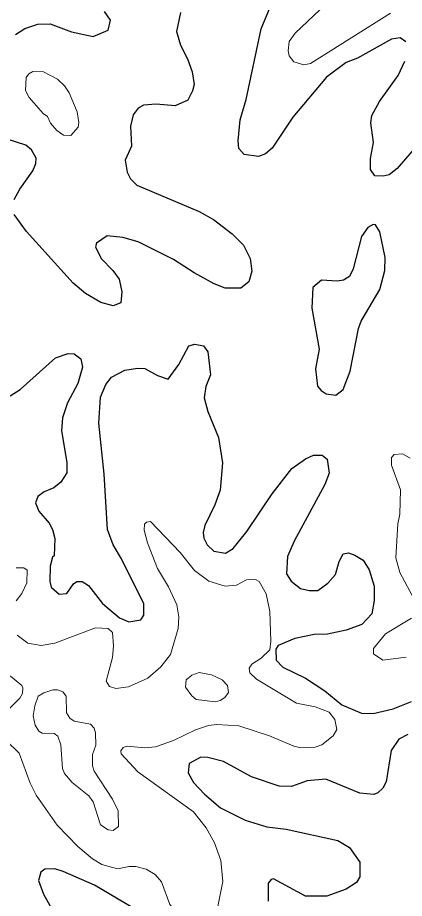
# Model space of a CAD drawing. Extents: x 763.2 to 816.8, y 7896.5 to 7952.7.
# Drawn here: x 809.597 to 811.377, y 7910.78 to 7914.83 of the extents above; entities that cross this region are included whole.
import ezdxf

# ---------------------------------------------------------------- set-up
doc = ezdxf.new("R2010")
doc.units = 0
doc.header["$LTSCALE"] = 0.064
doc.layers.add('1', color=7, linetype='Continuous', lineweight=25)
doc.layers.add('2', color=7, linetype='Continuous', lineweight=13)

msp = doc.modelspace()

# ---------------------------------------------------------------- linework, layer by layer
at = {"layer": '1'}
for points in [[(811.3836, 7914.7182), (811.3573, 7914.737), (811.318, 7914.7314), (811.1615, 7914.6442), (811.1082, 7914.6243), (811.0177, 7914.5568), (810.8631, 7914.3728), (810.7684, 7914.2305), (810.7371, 7914.2039), (810.7048, 7914.1917), (810.6394, 7914.2), (810.6156, 7914.2275), (810.6113, 7914.2639), (810.6211, 7914.3608), (810.6488, 7914.4529), (810.718, 7914.7782), (810.7672, 7914.8965)], [(809.5879, 7914.7523), (809.631, 7914.7801), (809.6909, 7914.7998), (809.7476, 7914.8013), (809.8454, 7914.7646), (809.9451, 7914.7439), (810.0142, 7914.7721), (810.024, 7914.8176), (809.9968, 7914.8581)], [(810.3466, 7914.8538), (810.3289, 7914.766), (810.3466, 7914.7029), (810.379, 7914.6409), (810.4007, 7914.581), (810.4088, 7914.5225), (810.4025, 7914.4931), (810.3796, 7914.4502), (810.322, 7914.425), (810.2348, 7914.4314), (810.1764, 7914.4282), (810.1515, 7914.4139), (810.1289, 7914.3834), (810.1165, 7914.3317), (810.1213, 7914.2391), (810.092, 7914.175), (810.1013, 7914.1192), (810.1161, 7914.0886), (810.1455, 7914.0592), (810.432, 7913.9384), (810.4984, 7913.9018), (810.5848, 7913.8365), (810.6357, 7913.7839), (810.6672, 7913.7224), (810.6752, 7913.6648), (810.6615, 7913.6159), (810.6235, 7913.5867), (810.5518, 7913.5865), (810.5011, 7913.6065), (810.4089, 7913.6565), (810.3146, 7913.7186), (810.1516, 7913.7984), (810.0819, 7913.8198), (810.0093, 7913.8268), (809.96, 7913.7931), (809.9559, 7913.776), (809.9815, 7913.7221), (810.0354, 7913.6678), (810.064, 7913.6272), (810.0769, 7913.5694), (810.0716, 7913.5191), (810.0374, 7913.5045), (809.98, 7913.5205), (809.9103, 7913.5622), (809.8534, 7913.6087), (809.6388, 7913.8459), (809.5808, 7913.9245)], [(811.4686, 7914.2826), (811.3429, 7914.1364), (811.306, 7914.1078), (811.2793, 7914.1012), (811.2413, 7914.1029), (811.221, 7914.1324), (811.2208, 7914.1817), (811.234, 7914.2556), (811.2227, 7914.3465), (811.2274, 7914.3798), (811.2615, 7914.4439), (811.3475, 7914.5632), (811.3783, 7914.6297)], [(809.5817, 7913.9932), (809.6073, 7914.0416), (809.667, 7914.1259), (809.6807, 7914.1596), (809.6822, 7914.1843), (809.6616, 7914.2219), (809.6348, 7914.2439), (809.5485, 7914.2718)], [(809.7453, 7912.2377), (809.7523, 7912.2107), (809.7877, 7912.1785), (809.8231, 7912.1816), (809.855, 7912.2268), (809.8703, 7912.2371), (809.8936, 7912.237), (809.9231, 7912.2188), (809.9885, 7912.1369), (810.0666, 7912.0703), (810.1089, 7912.0518), (810.1646, 7912.0613), (810.1773, 7912.0822), (810.1773, 7912.1348), (810.0757, 7912.3419), (810.0374, 7912.4055), (810.0111, 7912.4758), (809.9947, 7912.7305), (809.9704, 7912.9655), (809.9786, 7913.0855), (810.0028, 7913.1439), (810.0287, 7913.1766), (810.0912, 7913.2094), (810.1493, 7913.2186), (810.1822, 7913.2167), (810.2415, 7913.1841), (810.2894, 7913.1684), (810.3395, 7913.2344), (810.3856, 7913.3211), (810.4131, 7913.3286), (810.4519, 7913.3215), (810.4716, 7913.2927), (810.4846, 7913.1872), (810.4635, 7913.1346), (810.4554, 7913.0817), (810.4731, 7913.0197), (810.5212, 7912.8998), (810.5404, 7912.7824), (810.5285, 7912.6567), (810.5048, 7912.5896), (810.4591, 7912.4954), (810.4514, 7912.4624), (810.4544, 7912.4369), (810.4699, 7912.4053), (810.4998, 7912.3764), (810.5535, 7912.3676), (810.5883, 7912.389), (810.6521, 7912.4667), (810.7687, 7912.6411), (810.859, 7912.7562), (810.9212, 7912.8007), (810.9586, 7912.8186), (810.9985, 7912.818), (811.0206, 7912.7999), (811.0301, 7912.7362), (811.0101, 7912.6839), (810.8689, 7912.4224), (810.8395, 7912.3518), (810.8336, 7912.2726), (810.8551, 7912.2388), (810.8989, 7912.2054), (810.939, 7912.1965), (810.9786, 7912.1966), (811.0237, 7912.2293), (811.0598, 7912.2698), (811.0763, 7912.3295), (811.0942, 7912.365), (811.1191, 7912.3688), (811.1493, 7912.3586), (811.1866, 7912.3354), (811.215, 7912.2914), (811.2368, 7912.216), (811.2372, 7912.1504), (811.2274, 7912.0888), (811.1803, 7912.0393), (811.1084, 7912.0138), (811.0232, 7911.9948), (810.9612, 7911.9941), (810.8732, 7911.9747), (810.7954, 7911.9431), (810.7857, 7911.9267), (810.7868, 7911.8763), (810.8172, 7911.8428), (810.9218, 7911.7936), (811.0105, 7911.7345), (811.0885, 7911.6702), (811.1788, 7911.6327), (811.2324, 7911.6297), (811.3244, 7911.6513), (811.4089, 7911.6857)], [(809.4865, 7913.044), (809.6086, 7913.1207), (809.7717, 7913.2653), (809.83, 7913.2858), (809.8573, 7913.2838), (809.8881, 7913.261), (809.8962, 7913.2232), (809.874, 7913.1474), (809.8273, 7913.0592), (809.8043, 7912.9894), (809.7995, 7912.9294), (809.8237, 7912.7847), (809.8238, 7912.7363), (809.7959, 7912.6944), (809.7645, 7912.6676), (809.7189, 7912.6498), (809.6896, 7912.6288), (809.6799, 7912.5983), (809.6954, 7912.5607), (809.7425, 7912.5055), (809.7581, 7912.4757)], [(809.7581, 7912.4757), (809.7678, 7912.4355), (809.7648, 7912.3555), (809.7581, 7912.3496), (809.7466, 7912.3082), (809.7453, 7912.2377)], [(811.3931, 7911.5334), (811.3503, 7911.5121), (811.3165, 7911.4598), (811.2924, 7911.3157), (811.278, 7911.2874), (811.2548, 7911.266), (811.2357, 7911.258), (811.1715, 7911.2634), (811.0155, 7911.3286), (810.9299, 7911.3207), (810.857, 7911.2943), (810.8005, 7911.2965), (810.6736, 7911.3393), (810.5438, 7911.4091), (810.4722, 7911.4286), (810.4404, 7911.4299), (810.3861, 7911.4001), (810.3826, 7911.3579), (810.4064, 7911.3127), (810.4569, 7911.2591), (810.531, 7911.1966), (810.6441, 7911.1397), (810.7443, 7911.1101), (810.833, 7911.0984), (811.0704, 7911.0472), (811.1244, 7911.0141), (811.1717, 7910.9467), (811.1716, 7910.8798), (811.1566, 7910.8539), (811.1091, 7910.8225), (811.0197, 7910.7912), (810.9214, 7910.7911), (810.774, 7910.8698), (810.7631, 7910.8673), (810.7494, 7910.8496), (810.7504, 7910.767)], [(810.2025, 7910.6921), (809.9514, 7910.8408), (809.8075, 7910.9046), (809.7681, 7910.916), (809.7221, 7910.9143), (809.7046, 7910.9016), (809.6928, 7910.863), (809.7162, 7910.7996), (809.7814, 7910.6846)]]:
    msp.add_lwpolyline(points, dxfattribs=at)
msp.add_lwpolyline([(811.2638, 7913.5793), (811.2866, 7913.668), (811.2881, 7913.7271), (811.2631, 7913.8458), (811.2443, 7913.8777), (811.2327, 7913.8786), (811.2091, 7913.8656), (811.1789, 7913.8231), (811.1405, 7913.6746), (811.1244, 7913.6401), (811.0966, 7913.6232), (811.068, 7913.6182), (810.9947, 7913.6229), (810.956, 7913.5896), (810.9513, 7913.4938), (810.9842, 7913.3058), (810.968, 7913.2153), (810.9776, 7913.1357), (810.9939, 7913.1157), (811.0167, 7913.1008), (811.0619, 7913.0943), (811.0947, 7913.1206), (811.1274, 7913.2046), (811.165, 7913.401), (811.1785, 7913.4346)], close=True, dxfattribs=at)
at = {"layer": '2'}
for points in [[(811.0172, 7914.8932), (810.8736, 7914.7579), (810.846, 7914.7209), (810.8412, 7914.6767), (810.8463, 7914.6541), (810.8681, 7914.627), (810.9141, 7914.6124), (810.9447, 7914.6189), (811.3124, 7914.8501)], [(811.4025, 7912.8046), (811.3672, 7912.825), (811.3302, 7912.822), (811.3168, 7912.8077), (811.3167, 7912.7723), (811.3587, 7912.659), (811.3556, 7912.5465), (811.3458, 7912.503), (811.3376, 7912.346), (811.3558, 7912.2785), (811.4243, 7912.1494)], [(809.5952, 7911.9899), (809.6442, 7911.9536), (809.7063, 7911.9434), (809.7682, 7911.9542), (809.9555, 7912.0237), (810.0131, 7912.0209), (810.0344, 7912.0028), (810.039, 7911.9423), (810.0341, 7911.8884), (810.005, 7911.7786), (810.0203, 7911.7539), (810.0493, 7911.7461), (810.1073, 7911.7529), (810.1968, 7911.7923), (810.2555, 7911.8457), (810.3001, 7911.9017), (810.3366, 7912.0206), (810.3384, 7912.0748), (810.3298, 7912.1296), (810.2914, 7912.2131), (810.2412, 7912.2973), (810.1951, 7912.4156), (810.1791, 7912.4735), (810.1807, 7912.5014), (810.1901, 7912.5103), (810.2083, 7912.5132), (810.3449, 7912.3708), (810.4112, 7912.2879), (810.4769, 7912.2396), (810.5522, 7912.2162), (810.6039, 7912.2212), (810.65, 7912.2447), (810.6914, 7912.2471), (810.708, 7912.2374), (810.7408, 7912.181), (810.7572, 7912.1001), (810.7621, 7911.9636), (810.7572, 7911.9226), (810.7174, 7911.8851), (810.6745, 7911.8569), (810.6625, 7911.8391), (810.6658, 7911.817), (810.6964, 7911.788), (810.8799, 7911.6782), (810.9665, 7911.6609), (811.0301, 7911.6372), (811.0567, 7911.6024), (811.066, 7911.5566), (811.0494, 7911.5271), (810.997, 7911.4857), (810.9665, 7911.4764), (810.902, 7911.4733), (810.8686, 7911.4801), (810.7557, 7911.5275), (810.6151, 7911.5744), (810.5142, 7911.5801), (810.4747, 7911.5751), (810.415, 7911.5551), (810.3148, 7911.5068), (810.2315, 7911.4766), (810.1822, 7911.4733), (810.1007, 7911.4798), (810.0829, 7911.4742), (810.0722, 7911.4589), (810.073, 7911.4454), (810.151, 7911.3616), (810.4068, 7911.1779), (810.4644, 7911.1041), (810.5024, 7911.0351), (810.5323, 7910.955), (810.542, 7910.8585), (810.5096, 7910.6969)], [(809.59, 7912.2996), (809.6253, 7912.2999), (809.6416, 7912.2892), (809.6397, 7912.2305), (809.6174, 7912.1829), (809.5904, 7912.1481)], [(811.4097, 7912.0687), (811.2904, 7911.9964), (811.2342, 7911.9293), (811.2346, 7911.9051), (811.2773, 7911.8762), (811.3845, 7911.8889)], [(810.2301, 7910.8898), (810.1888, 7910.9144), (810.1417, 7910.9272), (810.1112, 7910.9276), (810.0573, 7910.9162), (809.9844, 7910.9362), (809.9417, 7910.9622), (809.8743, 7911.0185), (809.7796, 7911.1167), (809.6824, 7911.2554), (809.6556, 7911.3097), (809.604, 7911.448), (809.5442, 7911.5067), (809.5151, 7911.5449), (809.5134, 7911.5827), (809.5243, 7911.6182), (809.6068, 7911.7007), (809.6201, 7911.7221), (809.6218, 7911.7481), (809.6165, 7911.759), (809.5643, 7911.8019), (809.5203, 7911.8273), (809.3206, 7911.9129)], [(810.5457, 7910.4347), (810.5232, 7910.4394), (810.4517, 7910.5677), (810.2981, 7910.7522), (810.2597, 7910.8563), (810.2301, 7910.8898)]]:
    msp.add_lwpolyline(points, dxfattribs=at)
for points in [[(809.7809, 7914.5478), (809.8135, 7914.5159), (809.8338, 7914.484), (809.8714, 7914.3976), (809.8796, 7914.3483), (809.8765, 7914.3256), (809.8415, 7914.2881), (809.8085, 7914.2899), (809.7772, 7914.3105), (809.748, 7914.3443), (809.7355, 7914.3747), (809.715, 7914.3895), (809.6503, 7914.4621), (809.6338, 7914.4949), (809.6366, 7914.554), (809.6489, 7914.5714), (809.6672, 7914.5826), (809.717, 7914.5809)], [(810.5293, 7911.69), (810.5498, 7911.7044), (810.5668, 7911.7276), (810.563, 7911.7594), (810.5377, 7911.7846), (810.4885, 7911.8083), (810.4322, 7911.8184), (810.3992, 7911.8068), (810.3731, 7911.7852), (810.3702, 7911.7509), (810.3986, 7911.7123), (810.4191, 7911.6953), (810.5069, 7911.6838)], [(809.9419, 7911.4416), (809.957, 7911.4855), (809.9556, 7911.5416), (809.9488, 7911.5636), (809.9333, 7911.5813), (809.858, 7911.5947), (809.8377, 7911.6095), (809.8225, 7911.6335), (809.8206, 7911.7106), (809.8052, 7911.73), (809.7812, 7911.7393), (809.76, 7911.7392), (809.7176, 7911.7256), (809.6912, 7911.7097), (809.6761, 7911.6655), (809.6696, 7911.6195), (809.6776, 7911.5774), (809.6947, 7911.5485), (809.7098, 7911.5396), (809.7653, 7911.5384), (809.7818, 7911.5267), (809.7967, 7911.4865), (809.8042, 7911.3771), (809.8137, 7911.3543), (809.8487, 7911.3125), (809.9246, 7911.2524), (809.9453, 7911.2246), (809.9786, 7911.1186), (810.0146, 7911.0955), (810.037, 7911.0922), (810.0607, 7911.1115), (810.0606, 7911.1829), (810.0338, 7911.2371), (809.9493, 7911.3646), (809.9419, 7911.39)]]:
    msp.add_lwpolyline(points, close=True, dxfattribs=at)

doc.saveas('drawing.dxf')
